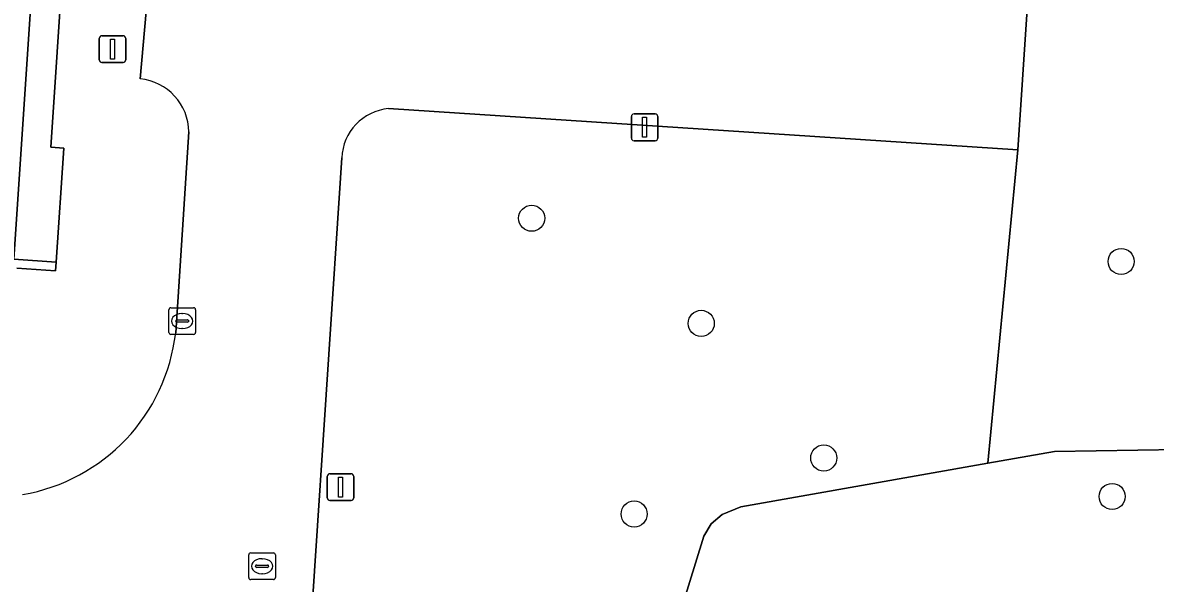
# Model space of a CAD drawing. Extents: x 161084 to 161928, y 385354 to 386522.
# Drawn here: x 161810.87 to 161853.28, y 385807.29 to 385828.27 of the extents above; entities that cross this region are included whole.
import ezdxf

# ---------------------------------------------------------------- set-up
doc = ezdxf.new("R2010")
doc.units = 0
for name, color, linetype in [('IMGEO_Berm_groen', 7, 'Continuous'), ('IMGEO_Boom', 7, 'Continuous'), ('IMGEO_Groenvoorziening', 7, 'Continuous'), ('IMGEO_Kolk', 7, 'Continuous'), ('IMGEO_Lichtmast', 7, 'Continuous'), ('IMGEO_Pand', 7, 'Continuous'), ('IMGEO_Rijbaan_lokaal_open', 7, 'Continuous'), ('IMGEO_Rioolput', 7, 'Continuous'), ('IMGEO_Voetpad_open', 7, 'Continuous')]:
    doc.layers.add(name, color=color, linetype=linetype)

msp = doc.modelspace()

# ---------------------------------------------------------------- linework, layer by layer
at = {"layer": 'IMGEO_Berm_groen'}
for points in [[(161851.94, 385879.313), (161850.331, 385857.156), (161850.053, 385853.035), (161848.475, 385828.76), (161848.127, 385823.506), (161847.005, 385811.781), (161849.504, 385812.222), (161860.421, 385812.4), (161860.437, 385843.514), (161860.697, 385856.475), (161860.914, 385862.863)], [(161860.421, 385812.4), (161849.504, 385812.222), (161847.005, 385811.781), (161837.761, 385810.148), (161837.063, 385809.868), (161836.644, 385809.512), (161836.377, 385809.055), (161834.385, 385802.63), (161831.268, 385784.797), (161835.573, 385785.582), (161838.013, 385785.921), (161840.228, 385786.079), (161847.335, 385785.492), (161855.414, 385784.938)]]:
    msp.add_lwpolyline(points, dxfattribs=at)
at = {"layer": 'IMGEO_Boom'}
for centre in [(161829.928, 385820.951), (161851.997, 385819.333), (161836.276, 385817.016), (161840.862, 385811.979), (161851.659, 385810.539), (161833.765, 385809.883)]:
    msp.add_circle(centre, 0.489, dxfattribs=at)
at = {"layer": 'IMGEO_Groenvoorziening'}
for points in [[(161836.377, 385809.055), (161836.644, 385809.512), (161837.063, 385809.868), (161837.761, 385810.148), (161847.005, 385811.781), (161848.127, 385823.506), (161824.568, 385825.054)], [(161822.821, 385823.212), (161820.674, 385790.774), (161816.657, 385790.625), (161816.906, 385788.407)], [(161823.561, 385783.379), (161831.268, 385784.797), (161834.385, 385802.63), (161836.377, 385809.055)]]:
    msp.add_lwpolyline(points, dxfattribs=at)
msp.add_arc((161824.746, 385823.135), 1.927, 95.3138, 177.7187, dxfattribs=at)
at = {"layer": 'IMGEO_Kolk'}
for p, q in [((161816.42, 385817.603), (161817.272, 385817.603)), ((161816.345, 385816.677), (161816.345, 385817.529)), ((161816.647, 385817.146), (161817.045, 385817.146)), ((161816.833, 385817.383), (161816.858, 385817.383)), ((161817.346, 385817.529), (161817.346, 385816.677)), ((161816.604, 385817.097), (161816.604, 385817.109)), ((161817.042, 385817.06), (161816.644, 385817.06)), ((161816.856, 385816.823), (161816.831, 385816.823)), ((161817.088, 385817.109), (161817.088, 385817.097)), ((161817.272, 385816.603), (161816.42, 385816.603))]:
    msp.add_line(p, q, dxfattribs=at)
for points in [[(161816.42, 385817.603), (161817.272, 385817.603)], [(161816.345, 385816.677), (161816.345, 385817.529)], [(161817.346, 385817.529), (161817.346, 385816.677)], [(161817.272, 385816.603), (161816.42, 385816.603)]]:
    msp.add_lwpolyline(points, dxfattribs=at)
for centre, radius, start, end in [((161816.422, 385817.527), 0.0765, 91.552, 178.448), ((161816.422, 385817.527), 0.0765, 91.552, 178.448), ((161817.27, 385817.527), 0.0765, 1.552, 88.448), ((161817.27, 385817.527), 0.0765, 1.552, 88.448), ((161816.644, 385817.106), 0.0403, 85.8775, 175.7526), ((161817.049, 385817.108), 0.0386, 1.7309, 96.639), ((161816.641, 385817.096), 0.0366, 178.938, 274.7102), ((161817.045, 385817.103), 0.043, 264.8664, 352.4533), ((161816.422, 385816.679), 0.0765, 181.552, 268.448), ((161816.422, 385816.679), 0.0765, 181.552, 268.448), ((161817.27, 385816.679), 0.0765, 271.552, 358.448), ((161817.27, 385816.679), 0.0765, 271.552, 358.448)]:
    msp.add_arc(centre, radius, start, end, dxfattribs=at)
for centre, major_axis, ratio, start_param, end_param in [((161816.832, 385817.103), (-0.387, 0.002), 0.722429, 4.712389, 7.853982), ((161816.857, 385817.103), (-0.39, 0.002), 0.717154, 1.570796, 4.712389)]:
    msp.add_ellipse(centre, major_axis=major_axis, ratio=ratio, start_param=start_param, end_param=end_param, dxfattribs=at)
at = {"layer": 'IMGEO_Lichtmast'}
for p, q in [((161813.842, 385827.781), (161814.632, 385827.781)), ((161814.632, 385827.781), (161813.842, 385827.781)), ((161813.742, 385826.881), (161813.742, 385827.681)), ((161813.742, 385827.681), (161813.742, 385826.881)), ((161814.732, 385827.681), (161814.732, 385826.881)), ((161814.732, 385826.881), (161814.732, 385827.681)), ((161814.632, 385826.781), (161813.842, 385826.781)), ((161813.842, 385826.781), (161814.632, 385826.781)), ((161833.66, 385823.954), (161833.66, 385824.754)), ((161833.66, 385824.754), (161833.66, 385823.954)), ((161833.76, 385824.854), (161834.55, 385824.854)), ((161834.55, 385824.854), (161833.76, 385824.854)), ((161834.65, 385824.754), (161834.65, 385823.954)), ((161834.65, 385823.954), (161834.65, 385824.754)), ((161834.55, 385823.854), (161833.76, 385823.854)), ((161833.76, 385823.854), (161834.55, 385823.854)), ((161822.276, 385810.49), (161822.276, 385811.29)), ((161822.276, 385811.29), (161822.276, 385810.49)), ((161822.376, 385811.39), (161823.166, 385811.39)), ((161823.166, 385811.39), (161822.376, 385811.39)), ((161823.266, 385811.29), (161823.266, 385810.49)), ((161823.266, 385810.49), (161823.266, 385811.29)), ((161823.166, 385810.39), (161822.376, 385810.39)), ((161822.376, 385810.39), (161823.166, 385810.39))]:
    msp.add_line(p, q, dxfattribs=at)
for points in [[(161814.162, 385827.656), (161814.312, 385827.656), (161814.312, 385826.906), (161814.162, 385826.906), (161814.162, 385827.656)], [(161834.08, 385824.729), (161834.23, 385824.729), (161834.23, 385823.979), (161834.08, 385823.979), (161834.08, 385824.729)], [(161822.696, 385811.265), (161822.846, 385811.265), (161822.846, 385810.515), (161822.696, 385810.515), (161822.696, 385811.265)]]:
    msp.add_lwpolyline(points, dxfattribs=at)
for centre, start, end in [((161813.842, 385827.681), 90, 180), ((161813.842, 385827.681), 90, 180), ((161814.632, 385827.681), 0, 90), ((161814.632, 385827.681), 360, 90), ((161813.842, 385826.881), 180, 270), ((161813.842, 385826.881), 180, 270), ((161814.632, 385826.881), 270, 0), ((161814.632, 385826.881), 270, 0), ((161833.76, 385824.754), 90, 180), ((161833.76, 385824.754), 90, 180), ((161834.55, 385824.754), 0, 90), ((161834.55, 385824.754), 360, 90), ((161833.76, 385823.954), 180, 270), ((161833.76, 385823.954), 180, 270), ((161834.55, 385823.954), 270, 0), ((161834.55, 385823.954), 270, 0), ((161822.376, 385811.29), 90, 180), ((161822.376, 385811.29), 90, 180), ((161823.166, 385811.29), 0, 90), ((161823.166, 385811.29), 360, 90), ((161822.376, 385810.49), 180, 270), ((161822.376, 385810.49), 180, 270), ((161823.166, 385810.49), 270, 0), ((161823.166, 385810.49), 270, 0)]:
    msp.add_arc(centre, 0.1, start, end, dxfattribs=at)
at = {"layer": 'IMGEO_Pand'}
msp.add_lwpolyline([(161810.651, 385819.081), (161812.105, 385818.984), (161812.127, 385819.311), (161810.539, 385819.417), (161812.722, 385852.192), (161813.83, 385852.118), (161815.942, 385851.977), (161816.025, 385853.236), (161818.9, 385853.044), (161819.139, 385856.617), (161818.092, 385856.687), (161818.225, 385859.36), (161819.213, 385859.297), (161819.238, 385859.686), (161814.958, 385859.972), (161814.94, 385859.693), (161811.727, 385859.908), (161811.745, 385860.187), (161811.056, 385860.232), (161811.03, 385859.843), (161811.269, 385859.827), (161811.142, 385857.921), (161801.194, 385858.584)], dxfattribs=at)
at = {"layer": 'IMGEO_Rijbaan_lokaal_open'}
for points in [[(161824.568, 385825.054), (161848.127, 385823.506), (161848.475, 385828.76), (161842.163, 385829.284), (161843.832, 385853.469), (161845.669, 385853.331), (161845.947, 385857.452), (161829.15, 385858.277), (161829.383, 385862.523), (161820.549, 385863.056), (161818.902, 385834.572)], [(161815.718, 385831.223), (161815.268, 385826.168)], [(161817.098, 385824.18), (161816.601, 385816.666)], [(161781.793, 385805.1), (161795.747, 385805.326), (161807.225, 385805.42), (161813.003, 385805.541), (161813.804, 385790.519), (161816.657, 385790.625), (161820.674, 385790.774), (161822.821, 385823.212)]]:
    msp.add_lwpolyline(points, dxfattribs=at)
for centre, radius, start, end in [((161815.072, 385824.151), 2.026, 0.8152, 84.4453), ((161824.746, 385823.135), 1.927, 95.3138, 177.7187), ((161809.684, 385817.471), 6.964, 279.823, 353.3652)]:
    msp.add_arc(centre, radius, start, end, dxfattribs=at)
at = {"layer": 'IMGEO_Rioolput'}
for p, q in [((161819.334, 385807.503), (161819.334, 385808.355)), ((161819.409, 385808.429), (161820.261, 385808.429)), ((161820.335, 385808.355), (161820.335, 385807.503)), ((161819.593, 385807.923), (161819.593, 385807.935)), ((161820.031, 385807.886), (161819.633, 385807.886)), ((161819.636, 385807.972), (161820.034, 385807.972)), ((161819.822, 385808.209), (161819.847, 385808.209)), ((161820.077, 385807.935), (161820.077, 385807.923)), ((161820.261, 385807.429), (161819.409, 385807.429)), ((161819.845, 385807.649), (161819.82, 385807.649))]:
    msp.add_line(p, q, dxfattribs=at)
for points in [[(161819.334, 385807.503), (161819.334, 385808.355)], [(161819.409, 385808.429), (161820.261, 385808.429)], [(161820.335, 385808.355), (161820.335, 385807.503)], [(161820.261, 385807.429), (161819.409, 385807.429)]]:
    msp.add_lwpolyline(points, dxfattribs=at)
for centre, radius, start, end in [((161819.411, 385808.353), 0.0765, 91.552, 178.448), ((161819.411, 385808.353), 0.0765, 91.552, 178.448), ((161820.259, 385808.353), 0.0765, 1.552, 88.448), ((161820.259, 385808.353), 0.0765, 1.552, 88.448), ((161819.633, 385807.932), 0.0403, 85.8775, 175.7526), ((161819.63, 385807.922), 0.0366, 178.938, 274.7102), ((161820.034, 385807.929), 0.043, 264.8664, 352.4533), ((161820.038, 385807.934), 0.0386, 1.7309, 96.639), ((161819.411, 385807.505), 0.0765, 181.552, 268.448), ((161819.411, 385807.505), 0.0765, 181.552, 268.448), ((161820.259, 385807.505), 0.0765, 271.552, 358.448), ((161820.259, 385807.505), 0.0765, 271.552, 358.448)]:
    msp.add_arc(centre, radius, start, end, dxfattribs=at)
for centre, major_axis, ratio, start_param, end_param in [((161819.821, 385807.929), (-0.387, 0.002), 0.722429, 4.712389, 7.853982), ((161819.846, 385807.929), (-0.39, 0.002), 0.717154, 1.570796, 4.712389)]:
    msp.add_ellipse(centre, major_axis=major_axis, ratio=ratio, start_param=start_param, end_param=end_param, dxfattribs=at)
at = {"layer": 'IMGEO_Voetpad_open'}
for points in [[(161801.194, 385858.584), (161811.142, 385857.921), (161811.269, 385859.827), (161811.03, 385859.843), (161811.056, 385860.232), (161811.745, 385860.187), (161814.958, 385859.972), (161819.238, 385859.686), (161819.213, 385859.297), (161819.139, 385856.617), (161818.9, 385853.044), (161816.025, 385853.236), (161815.942, 385851.977), (161813.83, 385852.118), (161811.931, 385823.605), (161812.411, 385823.573), (161812.127, 385819.311), (161812.105, 385818.984), (161810.651, 385819.081)], [(161815.268, 385826.168), (161815.718, 385831.223)], [(161816.601, 385816.666), (161817.098, 385824.18)]]:
    msp.add_lwpolyline(points, dxfattribs=at)
msp.add_lwpolyline([(161812.411, 385823.573), (161811.931, 385823.605), (161813.83, 385852.118), (161812.722, 385852.192), (161810.539, 385819.417), (161812.127, 385819.311)], close=True, dxfattribs=at)
for centre, radius, start, end in [((161815.072, 385824.151), 2.026, 0.8152, 84.4453), ((161809.684, 385817.471), 6.964, 279.823, 353.3652)]:
    msp.add_arc(centre, radius, start, end, dxfattribs=at)

doc.saveas('drawing.dxf')
